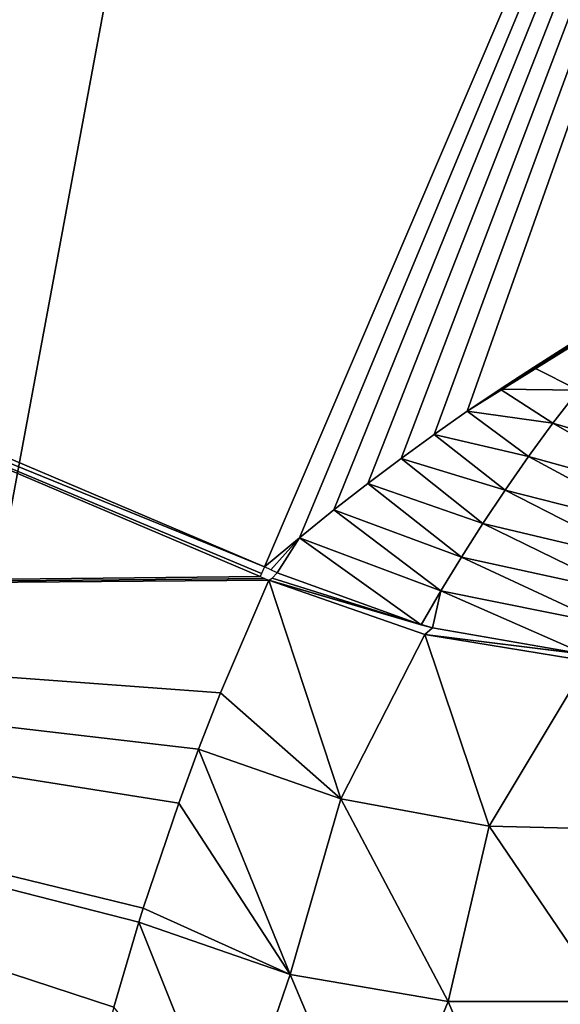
# Model space of a CAD drawing. Header units: millimetres. Extents: x -43.6 to 43.6, y -43.6 to 43.6.
# Tile 621 of 637: x 13.1 to 14, y 29.7 to 31.3. Entities that reach past the tile are written whole.
import ezdxf

# ---------------------------------------------------------------- set-up
doc = ezdxf.new("R2010")
doc.units = ezdxf.units.MM
doc.header["$LTSCALE"] = 52.148148
for name, color, linetype in [('150', 7, 'CONTINUOUS'), ('153', 7, 'CONTINUOUS'), ('157', 7, 'CONTINUOUS'), ('177', 7, 'CONTINUOUS'), ('197', 7, 'CONTINUOUS'), ('300', 7, 'CONTINUOUS'), ('411', 7, 'CONTINUOUS'), ('412', 7, 'CONTINUOUS'), ('414', 7, 'CONTINUOUS'), ('69', 7, 'CONTINUOUS'), ('79', 7, 'CONTINUOUS')]:
    doc.layers.add(name, color=color, linetype=linetype)

msp = doc.modelspace()

# ---------------------------------------------------------------- linework, layer by layer
at = {"layer": '150', "linetype": 'Continuous'}
for points in [[(14.9313, 33.7007, 23.9303), (12.5065, 30.8714, 10.7739), (12.7428, 34.5875, 23.9303), (14.9313, 33.7007, 23.9303)], [(13.5338, 30.4351, 10.774), (12.5065, 30.8714, 10.7739), (14.9313, 33.7007, 23.9303), (13.5338, 30.4351, 10.774)], [(13.5904, 30.4824, 11.0193), (13.5338, 30.4351, 10.774), (14.9313, 33.7007, 23.9303), (13.5904, 30.4824, 11.0193)], [(13.6463, 30.5276, 11.2565), (13.5904, 30.4824, 11.0193), (14.9313, 33.7007, 23.9303), (13.6463, 30.5276, 11.2565)], [(13.7014, 30.5705, 11.4852), (13.6463, 30.5276, 11.2565), (14.9313, 33.7007, 23.9303), (13.7014, 30.5705, 11.4852)], [(13.7554, 30.6111, 11.7044), (13.7014, 30.5705, 11.4852), (14.9313, 33.7007, 23.9303), (13.7554, 30.6111, 11.7044)], [(13.8091, 30.6499, 11.917), (13.7554, 30.6111, 11.7044), (14.9313, 33.7007, 23.9303), (13.8091, 30.6499, 11.917)], [(13.8628, 30.6875, 12.1255), (13.8091, 30.6499, 11.917), (14.9313, 33.7007, 23.9303), (13.8628, 30.6875, 12.1255)], [(17.0586, 32.6753, 23.9303), (13.8628, 30.6875, 12.1255), (14.9313, 33.7007, 23.9303), (17.0586, 32.6753, 23.9303)], [(13.9162, 30.7235, 12.3287), (13.8628, 30.6875, 12.1255), (17.0586, 32.6753, 23.9303), (13.9162, 30.7235, 12.3287)], [(13.9704, 30.7587, 12.5303), (13.9162, 30.7235, 12.3287), (17.0586, 32.6753, 23.9303), (13.9704, 30.7587, 12.5303)], [(14.0257, 30.7934, 12.7321), (13.9704, 30.7587, 12.5303), (17.0586, 32.6753, 23.9303), (14.0257, 30.7934, 12.7321)]]:
    msp.add_3dface(points, dxfattribs=at)
at = {"layer": '153', "color": 2, "linetype": 'Continuous'}
for points in [[(13.5285, 32.7132, 25.9303), (11.3614, 33.5274, 25.9303), (10.3817, 27.1206, 2.3697), (13.5285, 32.7132, 25.9303)], [(11.3651, 26.7234, 2.3697), (13.5285, 32.7132, 25.9303), (10.3817, 27.1206, 2.3697), (11.3651, 26.7234, 2.3697)], [(12.3332, 26.2906, 2.3697), (13.5285, 32.7132, 25.9303), (11.3651, 26.7234, 2.3697), (12.3332, 26.2906, 2.3697)], [(15.6384, 31.7586, 25.9303), (13.5285, 32.7132, 25.9303), (12.3332, 26.2906, 2.3697), (15.6384, 31.7586, 25.9303)], [(13.285, 25.8226, 2.3697), (15.6384, 31.7586, 25.9303), (12.3332, 26.2906, 2.3697), (13.285, 25.8226, 2.3697)], [(14.2193, 25.3202, 2.3697), (15.6384, 31.7586, 25.9303), (13.285, 25.8226, 2.3697), (14.2193, 25.3202, 2.3697)]]:
    msp.add_3dface(points, dxfattribs=at)
at = {"layer": '157', "color": 1, "linetype": 'Continuous'}
msp.add_3dface([(13.1481, 29.343, -15), (12.9946, 28.4537, -15), (11.1454, 30.1606, -15), (13.1481, 29.343, -15)], dxfattribs=at)
at = {"layer": '177', "linetype": 'Continuous'}
for points in [[(13.5269, 30.4196, 10.6611), (11.232, 30.395, -14.7587), (12.4877, 30.8607, 10.661), (13.5269, 30.4196, 10.6611)], [(13.5339, 30.4165, 10.661), (11.232, 30.395, -14.7587), (13.5269, 30.4196, 10.6611), (13.5339, 30.4165, 10.661)], [(13.5408, 30.4134, 10.6606), (11.232, 30.395, -14.7587), (13.5339, 30.4165, 10.661), (13.5408, 30.4134, 10.6606)], [(13.4626, 30.2306, 4.9674), (11.232, 30.395, -14.7587), (13.5408, 30.4134, 10.6606), (13.4626, 30.2306, 4.9674)], [(13.2502, 29.571, -14.7587), (11.232, 30.395, -14.7587), (13.2893, 29.721, -10.3803), (13.2502, 29.571, -14.7587)], [(13.2893, 29.721, -10.3803), (11.232, 30.395, -14.7587), (13.3299, 29.8586, -6.3089), (13.2893, 29.721, -10.3803)], [(13.3299, 29.8586, -6.3089), (11.232, 30.395, -14.7587), (13.3371, 29.8815, -5.6252), (13.3299, 29.8586, -6.3089)], [(13.3371, 29.8815, -5.6252), (11.232, 30.395, -14.7587), (13.3947, 30.0521, -0.4916), (13.3371, 29.8815, -5.6252)], [(13.3947, 30.0521, -0.4916), (11.232, 30.395, -14.7587), (13.4269, 30.1395, 2.1683), (13.3947, 30.0521, -0.4916)], [(13.4269, 30.1395, 2.1683), (11.232, 30.395, -14.7587), (13.4626, 30.2306, 4.9674), (13.4269, 30.1395, 2.1683)]]:
    msp.add_3dface(points, dxfattribs=at)
at = {"layer": '197', "linetype": 'Continuous'}
for points in [[(12.5065, 30.8714, 10.7739), (13.5338, 30.4351, 10.774), (12.4877, 30.8607, 10.661), (12.5065, 30.8714, 10.7739)], [(12.4877, 30.8607, 10.661), (13.5338, 30.4351, 10.774), (13.529, 30.4244, 10.718), (12.4877, 30.8607, 10.661)], [(13.5269, 30.4196, 10.6611), (12.4877, 30.8607, 10.661), (13.529, 30.4244, 10.718), (13.5269, 30.4196, 10.6611)]]:
    msp.add_3dface(points, dxfattribs=at)
at = {"layer": '300', "linetype": 'Continuous'}
for points in [[(11.2284, 30.3853, -14.8217), (11.232, 30.395, -14.7587), (13.246, 29.5615, -14.8217), (11.2284, 30.3853, -14.8217)], [(11.232, 30.395, -14.7587), (13.2502, 29.571, -14.7587), (13.246, 29.5615, -14.8217), (11.232, 30.395, -14.7587)], [(11.2194, 30.3609, -14.88), (11.2284, 30.3853, -14.8217), (13.2354, 29.5378, -14.88), (11.2194, 30.3609, -14.88)], [(13.2354, 29.5378, -14.88), (11.2284, 30.3853, -14.8217), (13.246, 29.5614, -14.8221), (13.2354, 29.5378, -14.88)], [(13.246, 29.5614, -14.8221), (11.2284, 30.3853, -14.8217), (13.246, 29.5615, -14.8217), (13.246, 29.5614, -14.8221)], [(11.2056, 30.3235, -14.9298), (11.2194, 30.3609, -14.88), (13.2191, 29.5015, -14.9298), (11.2056, 30.3235, -14.9298)], [(13.2191, 29.5015, -14.9298), (11.2194, 30.3609, -14.88), (13.2351, 29.5372, -14.8811), (13.2191, 29.5015, -14.9298)], [(13.2351, 29.5372, -14.8811), (11.2194, 30.3609, -14.88), (13.2354, 29.5378, -14.88), (13.2351, 29.5372, -14.8811)], [(11.1879, 30.2755, -14.9679), (11.2056, 30.3235, -14.9298), (13.1982, 29.4547, -14.9679), (11.1879, 30.2755, -14.9679)], [(13.1982, 29.4547, -14.9679), (11.2056, 30.3235, -14.9298), (13.2185, 29.5001, -14.9313), (13.1982, 29.4547, -14.9679)], [(13.2185, 29.5001, -14.9313), (11.2056, 30.3235, -14.9298), (13.2191, 29.5015, -14.9298), (13.2185, 29.5001, -14.9313)], [(11.1673, 30.22, -14.9919), (11.1879, 30.2755, -14.9679), (13.174, 29.4007, -14.9919), (11.1673, 30.22, -14.9919)], [(13.174, 29.4007, -14.9919), (11.1879, 30.2755, -14.9679), (13.1971, 29.4525, -14.9693), (13.174, 29.4007, -14.9919)], [(13.1971, 29.4525, -14.9693), (11.1879, 30.2755, -14.9679), (13.1982, 29.4547, -14.9679), (13.1971, 29.4525, -14.9693)], [(13.1481, 29.343, -15), (11.1454, 30.1606, -15), (11.1673, 30.22, -14.9919), (13.1481, 29.343, -15)], [(13.1481, 29.343, -15), (11.1673, 30.22, -14.9919), (13.1725, 29.3975, -14.9927), (13.1481, 29.343, -15)], [(13.1725, 29.3975, -14.9927), (11.1673, 30.22, -14.9919), (13.174, 29.4007, -14.9919), (13.1725, 29.3975, -14.9927)]]:
    msp.add_3dface(points, dxfattribs=at)
at = {"layer": '411', "linetype": 'Continuous'}
for points in [[(13.4626, 30.2306, 4.9674), (13.5408, 30.4134, 10.6606), (13.6576, 30.0588, 2.1954), (13.4626, 30.2306, 4.9674)], [(13.6576, 30.0588, 2.1954), (13.5408, 30.4134, 10.6606), (13.7941, 30.3254, 10.646), (13.6576, 30.0588, 2.1954)], [(13.8983, 30.0145, 2.1939), (13.6576, 30.0588, 2.1954), (13.7941, 30.3254, 10.646), (13.8983, 30.0145, 2.1939)], [(14.0589, 30.2824, 10.6265), (13.8983, 30.0145, 2.1939), (13.7941, 30.3254, 10.646), (14.0589, 30.2824, 10.6265)], [(14.1429, 30.0085, 2.191), (13.8983, 30.0145, 2.1939), (14.0589, 30.2824, 10.6265), (14.1429, 30.0085, 2.191)], [(13.4269, 30.1395, 2.1683), (13.4626, 30.2306, 4.9674), (13.6576, 30.0588, 2.1954), (13.4269, 30.1395, 2.1683)], [(13.3947, 30.0521, -0.4916), (13.4269, 30.1395, 2.1683), (13.5754, 29.7737, -6.2861), (13.3947, 30.0521, -0.4916)], [(13.5754, 29.7737, -6.2861), (13.4269, 30.1395, 2.1683), (13.6576, 30.0588, 2.1954), (13.5754, 29.7737, -6.2861)], [(13.8317, 29.7302, -6.2872), (13.5754, 29.7737, -6.2861), (13.6576, 30.0588, 2.1954), (13.8317, 29.7302, -6.2872)], [(13.8983, 30.0145, 2.1939), (13.8317, 29.7302, -6.2872), (13.6576, 30.0588, 2.1954), (13.8983, 30.0145, 2.1939)], [(13.3371, 29.8815, -5.6252), (13.3947, 30.0521, -0.4916), (13.5754, 29.7737, -6.2861), (13.3371, 29.8815, -5.6252)], [(14.0916, 29.7301, -6.2899), (13.8317, 29.7302, -6.2872), (13.8983, 30.0145, 2.1939), (14.0916, 29.7301, -6.2899)], [(14.1429, 30.0085, 2.191), (14.0916, 29.7301, -6.2899), (13.8983, 30.0145, 2.1939), (14.1429, 30.0085, 2.191)], [(13.3299, 29.8586, -6.3089), (13.3371, 29.8815, -5.6252), (13.5754, 29.7737, -6.2861), (13.3299, 29.8586, -6.3089)], [(13.2893, 29.721, -10.3803), (13.3299, 29.8586, -6.3089), (13.4776, 29.4897, -14.7589), (13.2893, 29.721, -10.3803)], [(13.4776, 29.4897, -14.7589), (13.3299, 29.8586, -6.3089), (13.5754, 29.7737, -6.2861), (13.4776, 29.4897, -14.7589)], [(13.7147, 29.4448, -14.7588), (13.4776, 29.4897, -14.7589), (13.5754, 29.7737, -6.2861), (13.7147, 29.4448, -14.7588)], [(13.8317, 29.7302, -6.2872), (13.7147, 29.4448, -14.7588), (13.5754, 29.7737, -6.2861), (13.8317, 29.7302, -6.2872)], [(13.9556, 29.4372, -14.7585), (13.7147, 29.4448, -14.7588), (13.8317, 29.7302, -6.2872), (13.9556, 29.4372, -14.7585)], [(14.0916, 29.7301, -6.2899), (13.9556, 29.4372, -14.7585), (13.8317, 29.7302, -6.2872), (14.0916, 29.7301, -6.2899)], [(14.1949, 29.4672, -14.7581), (13.9556, 29.4372, -14.7585), (14.0916, 29.7301, -6.2899), (14.1949, 29.4672, -14.7581)]]:
    msp.add_3dface(points, dxfattribs=at)
at = {"layer": '412', "linetype": 'Continuous'}
for points in [[(13.9704, 30.7587, 12.5303), (14.0257, 30.7934, 12.7321), (14.0431, 30.7219, 12.5089), (13.9704, 30.7587, 12.5303)], [(13.9162, 30.7235, 12.3287), (13.9704, 30.7587, 12.5303), (14.0431, 30.7219, 12.5089), (13.9162, 30.7235, 12.3287)], [(13.8628, 30.6875, 12.1255), (13.9162, 30.7235, 12.3287), (14.0019, 30.6681, 12.2572), (13.8628, 30.6875, 12.1255)], [(14.0019, 30.6681, 12.2572), (13.9162, 30.7235, 12.3287), (14.0431, 30.7219, 12.5089), (14.0019, 30.6681, 12.2572)], [(14.0019, 30.6681, 12.2572), (14.0431, 30.7219, 12.5089), (14.2625, 30.5909, 12.229), (14.0019, 30.6681, 12.2572)], [(13.8091, 30.6499, 11.917), (13.8628, 30.6875, 12.1255), (13.9624, 30.614, 12.0055), (13.8091, 30.6499, 11.917)], [(13.9624, 30.614, 12.0055), (13.8628, 30.6875, 12.1255), (14.0019, 30.6681, 12.2572), (13.9624, 30.614, 12.0055)], [(13.9624, 30.614, 12.0055), (14.0019, 30.6681, 12.2572), (14.2243, 30.5417, 11.9762), (13.9624, 30.614, 12.0055)], [(14.2243, 30.5417, 11.9762), (14.0019, 30.6681, 12.2572), (14.2625, 30.5909, 12.229), (14.2243, 30.5417, 11.9762)], [(13.7554, 30.6111, 11.7044), (13.8091, 30.6499, 11.917), (13.9245, 30.5598, 11.7539), (13.7554, 30.6111, 11.7044)], [(13.9245, 30.5598, 11.7539), (13.8091, 30.6499, 11.917), (13.9624, 30.614, 12.0055), (13.9245, 30.5598, 11.7539)], [(13.7014, 30.5705, 11.4852), (13.7554, 30.6111, 11.7044), (13.8882, 30.5054, 11.5022), (13.7014, 30.5705, 11.4852)], [(13.8882, 30.5054, 11.5022), (13.7554, 30.6111, 11.7044), (13.9245, 30.5598, 11.7539), (13.8882, 30.5054, 11.5022)], [(13.9245, 30.5598, 11.7539), (13.9624, 30.614, 12.0055), (14.1876, 30.4923, 11.7233), (13.9245, 30.5598, 11.7539)], [(14.1876, 30.4923, 11.7233), (13.9624, 30.614, 12.0055), (14.2243, 30.5417, 11.9762), (14.1876, 30.4923, 11.7233)], [(13.6463, 30.5276, 11.2565), (13.7014, 30.5705, 11.4852), (13.8534, 30.4508, 11.2506), (13.6463, 30.5276, 11.2565)], [(13.8534, 30.4508, 11.2506), (13.7014, 30.5705, 11.4852), (13.8882, 30.5054, 11.5022), (13.8534, 30.4508, 11.2506)], [(13.8882, 30.5054, 11.5022), (13.9245, 30.5598, 11.7539), (14.1524, 30.4427, 11.4705), (13.8882, 30.5054, 11.5022)], [(14.1524, 30.4427, 11.4705), (13.9245, 30.5598, 11.7539), (14.1876, 30.4923, 11.7233), (14.1524, 30.4427, 11.4705)], [(13.5904, 30.4824, 11.0193), (13.6463, 30.5276, 11.2565), (13.8201, 30.3961, 10.999), (13.5904, 30.4824, 11.0193)], [(13.8201, 30.3961, 10.999), (13.6463, 30.5276, 11.2565), (13.8534, 30.4508, 11.2506), (13.8201, 30.3961, 10.999)], [(13.8534, 30.4508, 11.2506), (13.8882, 30.5054, 11.5022), (14.1187, 30.3929, 11.2177), (13.8534, 30.4508, 11.2506)], [(14.1187, 30.3929, 11.2177), (13.8882, 30.5054, 11.5022), (14.1524, 30.4427, 11.4705), (14.1187, 30.3929, 11.2177)], [(13.5338, 30.4351, 10.774), (13.5904, 30.4824, 11.0193), (13.5441, 30.4304, 10.7734), (13.5338, 30.4351, 10.774)], [(13.5904, 30.4824, 11.0193), (13.5545, 30.4257, 10.7726), (13.5441, 30.4304, 10.7734), (13.5904, 30.4824, 11.0193)], [(13.5545, 30.4257, 10.7726), (13.5904, 30.4824, 11.0193), (13.7882, 30.3412, 10.7473), (13.5545, 30.4257, 10.7726)], [(13.7882, 30.3412, 10.7473), (13.5904, 30.4824, 11.0193), (13.8201, 30.3961, 10.999), (13.7882, 30.3412, 10.7473)], [(13.8201, 30.3961, 10.999), (13.8534, 30.4508, 11.2506), (14.0863, 30.3429, 10.9648), (13.8201, 30.3961, 10.999)], [(14.0863, 30.3429, 10.9648), (13.8534, 30.4508, 11.2506), (14.1187, 30.3929, 11.2177), (14.0863, 30.3429, 10.9648)], [(13.7882, 30.3412, 10.7473), (13.8201, 30.3961, 10.999), (13.8063, 30.3363, 10.7452), (13.7882, 30.3412, 10.7473)], [(13.8063, 30.3363, 10.7452), (13.8201, 30.3961, 10.999), (14.0552, 30.2928, 10.7119), (13.8063, 30.3363, 10.7452)], [(14.0552, 30.2928, 10.7119), (13.8201, 30.3961, 10.999), (14.0863, 30.3429, 10.9648), (14.0552, 30.2928, 10.7119)]]:
    msp.add_3dface(points, dxfattribs=at)
at = {"layer": '414', "linetype": 'Continuous'}
for points in [[(13.5545, 30.4257, 10.7726), (13.7882, 30.3412, 10.7473), (13.5464, 30.4166, 10.7171), (13.5545, 30.4257, 10.7726)], [(13.7882, 30.3412, 10.7473), (13.5408, 30.4134, 10.6606), (13.5464, 30.4166, 10.7171), (13.7882, 30.3412, 10.7473)], [(13.7941, 30.3254, 10.646), (13.5408, 30.4134, 10.6606), (13.8063, 30.3363, 10.7452), (13.7941, 30.3254, 10.646)], [(13.5408, 30.4134, 10.6606), (13.7882, 30.3412, 10.7473), (13.8063, 30.3363, 10.7452), (13.5408, 30.4134, 10.6606)], [(13.7941, 30.3254, 10.646), (13.8063, 30.3363, 10.7452), (14.0552, 30.2928, 10.7119), (13.7941, 30.3254, 10.646)], [(14.0589, 30.2824, 10.6265), (13.7941, 30.3254, 10.646), (14.0691, 30.2915, 10.7099), (14.0589, 30.2824, 10.6265)], [(13.7941, 30.3254, 10.646), (14.0552, 30.2928, 10.7119), (14.0691, 30.2915, 10.7099), (13.7941, 30.3254, 10.646)]]:
    msp.add_3dface(points, dxfattribs=at)
at = {"layer": '69', "color": 40, "linetype": 'Continuous', "true_color": 0xffde00}
msp.add_3dface([(13.1875, 29.5849, -15.2544), (13.0868, 29.5399, -19.9544), (11.2056, 30.391, -15.2544), (13.1875, 29.5849, -15.2544)], dxfattribs=at)
at = {"layer": '79', "color": 40, "linetype": 'Continuous', "true_color": 0xffde00}
msp.add_3dface([(13.1875, 29.5849, -15.2544), (11.2056, 30.391, -15.2544), (12.9234, 29.693, -15.1888), (13.1875, 29.5849, -15.2544)], dxfattribs=at)

doc.saveas('drawing.dxf')
